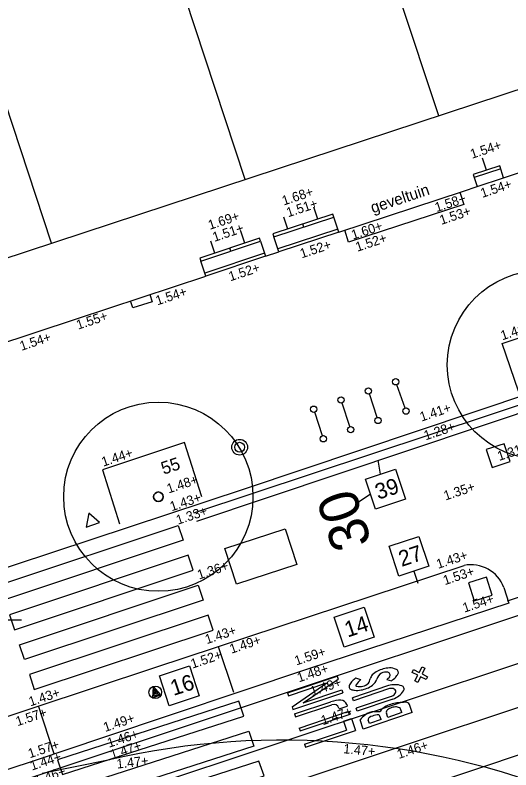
# Model space of a CAD drawing. Extents: x 122462 to 123306, y 485548 to 486417.
# Drawn here: x 122787.35 to 122803.07, y 486173.11 to 486197.06 of the extents above; entities that cross this region are included whole.
import ezdxf

# ---------------------------------------------------------------- set-up
doc = ezdxf.new("R2010")
doc.units = 0
for name, color, linetype in [('B meubilair trammast', 7, 'Continuous'), ('B-WE-AL-T25', 7, 'Continuous'), ('B-WE-AL-WERKGRENS-G', 7, 'Continuous'), ('B-WE-GR-BOOM_BOOMDIAMETER', 7, 'Continuous'), ('B-WE-OG-BEBOUWING_PORTIEK1-G', 7, 'Continuous'), ('B-WE-OG-BEBOUWING_TRAP-G', 7, 'Continuous'), ('B-WE-OG-HOOGTEPUNT-S', 7, 'Continuous'), ('B-WE-OG-TOPOGRAFIE_GEVELDETAIL-G', 7, 'Continuous'), ('B-WE-OG-TOPOKAART-G', 7, 'Continuous'), ('iba7-verkeersbord rood', 7, 'Continuous'), ('Level 4', 7, 'Continuous'), ('V markering 1-1 10 cm', 7, 'Continuous'), ('V markering figuratie', 7, 'Continuous'), ('V materiaalscheiding algemeen', 7, 'Continuous'), ('V meubilair fietsenrek', 7, 'Continuous'), ('V meubilair gele koker en bord', 7, 'Continuous'), ('V meubilair verkeersbord', 7, 'Continuous'), ('V meubilair vuilnisbak', 7, 'Continuous'), ('V opsluitband 100x200 mm', 7, 'Continuous'), ('V Rails', 7, 'Continuous'), ('V riool putdeksel', 7, 'Continuous'), ('V trottoirband 180-200x250 mm specie', 7, 'Continuous'), ('X-WE-AL-TEKENBLAD-S', 7, 'Continuous')]:
    doc.layers.add(name, color=color, linetype=linetype)

msp = doc.modelspace()

# ---------------------------------------------------------------- linework, layer by layer
at = {"layer": 'B meubilair trammast'}
msp.add_lwpolyline([(122789.595, 486180.815), (122790.022, 486180.956), (122789.686, 486181.256)], close=True, dxfattribs=at)
at = {"layer": 'B-WE-AL-WERKGRENS-G'}
msp.add_lwpolyline([(122857.632, 486078.279), (122830.484, 486160.606), (122900.937, 486183.81), (122887.855, 486222.555), (122665.445, 486149.273), (122678.196, 486110.449), (122807.072, 486152.895), (122835.324, 486068.154)], dxfattribs=at)
at = {"layer": 'B-WE-OG-BEBOUWING_PORTIEK1-G'}
for p, q in [((122796.943, 486190.583), (122796.817, 486190.963)), ((122795.993, 486190.27), (122795.868, 486190.65)), ((122796.499, 486190.332), (122796.468, 486190.427)), ((122794.625, 486189.819), (122794.5, 486190.198)), ((122793.675, 486189.505), (122793.55, 486189.885)), ((122794.181, 486189.567), (122794.15, 486189.662))]:
    msp.add_line(p, q, dxfattribs=at)
for points in [[(122795.55, 486190.018), (122797.449, 486190.645), (122797.418, 486190.74), (122795.518, 486190.113)], [(122793.232, 486189.254), (122795.131, 486189.88), (122795.1, 486189.975), (122793.2, 486189.348)]]:
    msp.add_lwpolyline(points, close=True, dxfattribs=at)
at = {"layer": 'B-WE-OG-BEBOUWING_TRAP-G'}
for points in [[(122797.574, 486190.265), (122795.675, 486189.638)], [(122797.606, 486190.17), (122795.706, 486189.543)], [(122795.256, 486189.5), (122793.357, 486188.874)], [(122795.288, 486189.405), (122793.389, 486188.779)]]:
    msp.add_lwpolyline(points, dxfattribs=at)
at = {"layer": 'B-WE-OG-TOPOGRAFIE_GEVELDETAIL-G'}
msp.add_line((122802.291, 486192.137), (122802.166, 486192.517), dxfattribs=at)
msp.add_lwpolyline([(122801.995, 486191.619), (122802.837, 486191.896), (122802.712, 486192.276), (122801.87, 486191.998)], close=True, dxfattribs=at)
msp.add_lwpolyline([(122802.743, 486192.181), (122801.901, 486191.904)], dxfattribs=at)
at = {"layer": 'B-WE-OG-TOPOKAART-G'}
for p, q in [((122797.606, 486190.17), (122797.449, 486190.645)), ((122793.389, 486188.779), (122793.232, 486189.254))]:
    msp.add_line(p, q, dxfattribs=at)
for points in [[(122802.837, 486191.896), (122806.557, 486193.124)], [(122797.606, 486190.17), (122801.563, 486191.476), (122801.995, 486191.619)], [(122795.131, 486189.88), (122795.288, 486189.405), (122795.706, 486189.543), (122795.55, 486190.018)], [(122785.346, 486186.125), (122789.289, 486187.426), (122793.389, 486188.779)]]:
    msp.add_lwpolyline(points, dxfattribs=at)
at = {"layer": 'iba7-verkeersbord rood'}
for centre, radius in [((122804.049, 486185.96), 3), ((122791.888, 486181.778), 3), ((122791.888, 486181.778), 0.15)]:
    msp.add_circle(centre, radius, dxfattribs=at)
for start, end in [(0, 180), (180, 0)]:
    msp.add_arc((122791.888, 486181.778), 0.15, start, end, dxfattribs=at)
at = {"layer": 'Level 4'}
for p, q in [((122800.777, 486193.863), (122797.737, 486203.09)), ((122794.639, 486191.841), (122791.192, 486202.302)), ((122788.501, 486189.818), (122785.054, 486200.279))]:
    msp.add_line(p, q, dxfattribs=at)
at = {"layer": 'V markering 1-1 10 cm'}
for points in [[(122820.303, 486190.322), (122804.286, 486185), (122793.007, 486181.252)], [(122820.386, 486190.104), (122804.368, 486184.77), (122793.094, 486180.995)]]:
    msp.add_lwpolyline(points, dxfattribs=at)
at = {"layer": 'V markering figuratie'}
for p, q in [((122712.845, 486143.511), (122860.885, 486192.728)), ((122795.98, 486175.553), (122797.56, 486176.083)), ((122797.56, 486176.083), (122797.591, 486175.992)), ((122798.309, 486175.974), (122798.148, 486176.024)), ((122796.012, 486175.459), (122797.234, 486175.869)), ((122796.127, 486175.117), (122797.234, 486175.869)), ((122796.481, 486175.238), (122797.591, 486175.992)), ((122799.185, 486175.785), (122798.047, 486175.403)), ((122799.13, 486175.982), (122799.278, 486175.939)), ((122795.98, 486175.553), (122796.012, 486175.459)), ((122796.157, 486175.025), (122797.737, 486175.555)), ((122796.481, 486175.238), (122797.706, 486175.649)), ((122797.706, 486175.649), (122797.737, 486175.555)), ((122799.216, 486175.69), (122798.079, 486175.308)), ((122798.079, 486175.308), (122798.047, 486175.403)), ((122799.297, 486175.453), (122798.159, 486175.072)), ((122799.328, 486175.36), (122798.191, 486174.978)), ((122796.127, 486175.117), (122796.157, 486175.025)), ((122796.204, 486174.886), (122797.361, 486175.274)), ((122796.235, 486174.792), (122797.392, 486175.181)), ((122797.615, 486175.07), (122797.622, 486175.049)), ((122797.622, 486175.049), (122797.878, 486175.135)), ((122797.861, 486175.185), (122797.878, 486175.135)), ((122798.191, 486174.978), (122798.159, 486175.072)), ((122799.935, 486174.93), (122799.85, 486175.184)), ((122796.204, 486174.886), (122796.235, 486174.792)), ((122796.354, 486174.44), (122797.933, 486174.97)), ((122796.385, 486174.346), (122797.965, 486174.876)), ((122797.933, 486174.97), (122797.965, 486174.876)), ((122799.935, 486174.93), (122798.381, 486174.409)), ((122799.165, 486174.779), (122799.118, 486174.915)), ((122799.612, 486174.929), (122799.165, 486174.779)), ((122799.612, 486174.929), (122799.571, 486175.051)), ((122797.755, 486174.654), (122798.011, 486174.74)), ((122797.755, 486174.654), (122797.85, 486174.371)), ((122798.011, 486174.74), (122798.137, 486174.363)), ((122798.381, 486174.409), (122798.283, 486174.7)), ((122798.581, 486174.584), (122798.545, 486174.692)), ((122798.95, 486174.707), (122798.581, 486174.584)), ((122798.95, 486174.707), (122798.912, 486174.818)), ((122796.354, 486174.44), (122796.385, 486174.346)), ((122796.526, 486173.927), (122797.85, 486174.371)), ((122796.557, 486173.833), (122798.137, 486174.363)), ((122796.526, 486173.927), (122796.557, 486173.833))]:
    msp.add_line(p, q, dxfattribs=at)
for points in [[(122792.673, 486180.395), (122787.006, 486178.506), (122786.848, 486178.98), (122792.515, 486180.869)], [(122796.278, 486179.632), (122794.371, 486179.006), (122793.999, 486180.136), (122795.907, 486180.762)], [(122787.323, 486177.557), (122792.99, 486179.446), (122792.831, 486179.921), (122787.164, 486178.032)], [(122793.306, 486178.498), (122787.639, 486176.609), (122787.481, 486177.083), (122793.148, 486178.972)], [(122787.955, 486175.66), (122793.622, 486177.549), (122793.464, 486178.023), (122787.797, 486176.134)], [(122800.25, 486176.381), (122800.339, 486176.336), (122800.249, 486176.157), (122800.427, 486176.067), (122800.382, 486175.978), (122800.204, 486176.068), (122800.113, 486175.889), (122800.024, 486175.935), (122800.114, 486176.113), (122799.936, 486176.203), (122799.981, 486176.293), (122800.16, 486176.202)], [(122788.851, 486172.962), (122794.597, 486174.813), (122794.436, 486175.287), (122788.69, 486173.436)], [(122794.918, 486173.866), (122789.172, 486172.015), (122789.012, 486172.488), (122794.758, 486174.339)], [(122789.494, 486171.068), (122795.24, 486172.919), (122795.079, 486173.392), (122789.333, 486171.541)]]:
    msp.add_lwpolyline(points, close=True, dxfattribs=at)
for centre, radius, start, end in [((122799.281, 486175.378), 0.974, 105.7088, 117.2175), ((122799.254, 486175.503), 0.846, 92.7722, 106.2036), ((122799.202, 486175.754), 0.595, 66.9883, 88.9869), ((122799.4, 486176.206), 0.101, 327.408, 69.7223), ((122798.531, 486175.465), 0.678, 124.405, 135.9831), ((122798.92, 486175.926), 0.322, 141.1952, 166.0199), ((122799.122, 486175.66), 0.651, 116.0926, 134.076), ((122799.166, 486175.881), 0.365, 124.346, 162.4962), ((122799.103, 486175.91), 0.307, 78.1602, 117.6453), ((122798.94, 486176.29), 0.362, 301.5906, 321.358), ((122799.142, 486176.117), 0.0964, 326.7844, 76.021), ((122798.797, 486176.63), 0.842, 304.8132, 317.0391), ((122799.145, 486176.332), 0.384, 314.1678, 332.0337), ((122798.032, 486175.757), 0.0987, 145.9999, 251.0729), ((122798.634, 486175.396), 0.8, 137.6166, 148.6856), ((122798.184, 486175.793), 0.0305, 146.646, 250.3833), ((122798.718, 486175.449), 0.666, 127.8663, 147.1353), ((122798.32, 486176.093), 0.327, 279.9995, 314.4525), ((122798.248, 486176.343), 0.692, 291.7137, 308.2006), ((122798.262, 486176.06), 0.35, 325.1158, 350.7379), ((122798.429, 486176.131), 0.413, 306.6578, 340.1843), ((122799.386, 486175.117), 0.698, 71.5011, 106.7457), ((122798.174, 486176.218), 0.581, 252.6238, 263.9155), ((122798.196, 486176.207), 0.573, 261.5616, 282.0156), ((122798.259, 486176.291), 0.534, 260.8073, 282.7699), ((122798.145, 486176.613), 0.981, 280.0069, 291.4687), ((122799.272, 486175.464), 0.233, 65.6586, 103.52), ((122799.205, 486175.668), 0.233, 293.1652, 331.0266), ((122799.087, 486176.014), 0.698, 290.22, 325.4646), ((122799.34, 486175.599), 0.0816, 326.8261, 70.6026), ((122799.57, 486175.677), 0.109, 327.5338, 70.0318), ((122797.652, 486174.406), 0.916, 88.5105, 108.5511), ((122797.671, 486175.121), 0.201, 18.5511, 88.5091), ((122797.448, 486175.014), 0.176, 18.5511, 108.5511), ((122799.278, 486174.736), 0.428, 112.9608, 147.3345), ((122799.621, 486174.1), 1.15, 106.0457, 116.3281), ((122799.464, 486174.611), 0.51, 110.3608, 128.0203), ((122799.423, 486174.663), 0.448, 87.5416, 107.6526), ((122799.686, 486173.623), 1.628, 96.3398, 103.6073), ((122799.432, 486174.912), 0.199, 48.7305, 87.258), ((122799.79, 486172.971), 2.287, 91.8384, 97.1266), ((122799.546, 486175.042), 0.0256, 18.8162, 48.7305), ((122799.733, 486175.128), 0.13, 25.5905, 97.1302), ((122799.291, 486173.779), 1.366, 128.1207, 137.585), ((122798.756, 486174.468), 0.493, 92.3332, 128.686), ((122798.913, 486174.168), 0.695, 101.5077, 118.5904), ((122798.745, 486177.331), 2.37, 269.7882, 274.1743), ((122798.867, 486174.382), 0.476, 88.6116, 101.2363), ((122798.848, 486174.798), 0.0675, 17.2951, 63.1089), ((122799.198, 486174.944), 0.0849, 124.7198, 198.9477), ((122798.611, 486174.716), 0.0697, 115.6203, 199.8544)]:
    msp.add_arc(centre, radius, start, end, dxfattribs=at)
at = {"layer": 'V materiaalscheiding algemeen'}
for points in [[(122802.962, 486178.476), (122818.617, 486183.717)], [(122793.267, 486181.77), (122792.716, 486183.498), (122790.114, 486182.629), (122790.652, 486180.921)]]:
    msp.add_lwpolyline(points, dxfattribs=at)
at = {"layer": 'V meubilair fietsenrek'}
for p, q in [((122799.71, 486184.588), (122799.448, 486185.33)), ((122798.823, 486184.291), (122798.579, 486185.039)), ((122797.956, 486184.001), (122797.712, 486184.749)), ((122797.089, 486183.711), (122796.845, 486184.459))]:
    msp.add_line(p, q, dxfattribs=at)
for centre in [(122799.415, 486185.424), (122798.548, 486185.134), (122797.681, 486184.844), (122796.814, 486184.554), (122799.743, 486184.494), (122798.854, 486184.196), (122797.987, 486183.906), (122797.12, 486183.616)]:
    msp.add_circle(centre, 0.1, dxfattribs=at)
at = {"layer": 'V meubilair gele koker en bord'}
msp.add_lwpolyline([(122802.474, 486178.656), (122802.291, 486179.227), (122801.72, 486179.044), (122801.903, 486178.473)], close=True, dxfattribs=at)
at = {"layer": 'V meubilair verkeersbord'}
msp.add_lwpolyline([(122791.953, 486175.482), (122791.714, 486175.402), (122791.732, 486175.748), (122791.931, 486175.514), (122791.755, 486175.456), (122791.759, 486175.668), (122791.863, 486175.534), (122791.798, 486175.512), (122791.797, 486175.554), (122791.782, 486175.602)], dxfattribs=at)
msp.add_circle((122791.791, 486175.573), 0.2, dxfattribs=at)
at = {"layer": 'V meubilair vuilnisbak'}
for radius in [0.25, 0.156]:
    msp.add_circle((122794.466, 486183.348), radius, dxfattribs=at)
at = {"layer": 'V opsluitband 100x200 mm'}
for points in [[(122801.449, 486191.437), (122801.575, 486191.052), (122797.922, 486189.855), (122797.798, 486190.238)], [(122791.615, 486188.192), (122791.69, 486187.964), (122791.083, 486187.765), (122791.007, 486187.995)], [(122803.306, 486185.122), (122802.789, 486186.643), (122804.788, 486187.304), (122805.271, 486185.801)]]:
    msp.add_lwpolyline(points, dxfattribs=at)
at = {"layer": 'V Rails'}
for p, q in [((122714.919, 486148.627), (122859.557, 486196.72)), ((122715.373, 486147.26), (122860.011, 486195.354)), ((122712.39, 486144.878), (122860.43, 486194.095)), ((122790.351, 486173.434), (122788.203, 486172.994))]:
    msp.add_line(p, q, dxfattribs=at)
msp.add_arc((122795.822, 486149.654), 24.402, 66.5251, 103.0007, dxfattribs=at)
at = {"layer": 'V riool putdeksel'}
msp.add_lwpolyline([(122802.473, 486182.702), (122803.043, 486182.89), (122802.855, 486183.46), (122802.285, 486183.272)], close=True, dxfattribs=at)
at = {"layer": 'V trottoirband 180-200x250 mm specie'}
for points in [[(122833.081, 486194.781), (122818.107, 486189.829), (122805.552, 486185.683), (122794.641, 486182.031), (122786.085, 486179.205)], [(122764.995, 486167.464), (122774.458, 486170.57), (122782.134, 486173.165), (122791.772, 486176.363), (122801.583, 486179.598)], [(122802.843, 486178.897), (122803.005, 486178.403), (122796.653, 486176.321), (122790.145, 486174.137), (122787.981, 486173.414), (122783.643, 486171.985), (122782.562, 486171.633), (122774.188, 486168.85), (122765.631, 486166.001), (122757.287, 486163.217), (122748.482, 486160.287), (122740.076, 486157.459), (122731.818, 486154.747)], [(122794.278, 486175.565), (122793.798, 486177.017)], [(122788.088, 486175.127), (122788.579, 486173.63)]]:
    msp.add_lwpolyline(points, dxfattribs=at)
msp.add_arc((122801.804, 486178.512), 1.108, 20.3372, 101.4841, dxfattribs=at)
at = {"layer": 'X-WE-AL-TEKENBLAD-S'}
for p, q in [((122798.935, 486182.494), (122798.858, 486182.939)), ((122798.617, 486181.862), (122798.197, 486181.569)), ((122799.99, 486179.415), (122800.114, 486179.04)), ((122786.188, 486177.867), (122787.545, 486177.871)), ((122787.545, 486177.871), (122787.545, 486177.871))]:
    msp.add_line(p, q, dxfattribs=at)
for points in [[(122798.46, 486182.337), (122799.41, 486182.651), (122799.723, 486181.701), (122798.773, 486181.388)], [(122799.202, 486180.208), (122800.152, 486180.521), (122800.465, 486179.571), (122799.516, 486179.258)], [(122797.468, 486177.96), (122798.417, 486178.273), (122798.731, 486177.324), (122797.781, 486177.01)], [(122791.922, 486176.098), (122792.872, 486176.411), (122793.185, 486175.461), (122792.235, 486175.148)]]:
    msp.add_lwpolyline(points, close=True, dxfattribs=at)

# ---------------------------------------------------------------- texts
at = {"layer": 'B-WE-AL-T25'}
msp.add_text('geveltuin', height=0.36, rotation=18.3134, dxfattribs=at).set_placement((122798.688, 486190.767))
at = {"layer": 'B-WE-GR-BOOM_BOOMDIAMETER'}
msp.add_text('55', height=0.4, rotation=18.7219, dxfattribs=at).set_placement((122792.054, 486182.474))
at = {"layer": 'B-WE-OG-HOOGTEPUNT-S'}
for s, rotation, p in [('1.54+', 18.2611, (122801.833, 486192.496)), ('1.54+', 18.2611, (122802.16, 486191.257)), ('1.68+', 18.2611, (122795.866, 486191.015)), ('1.51+', 18.2611, (122796.005, 486190.641)), ('1.58+', 18.2611, (122800.712, 486190.804)), ('1.53+', 18.2611, (122800.861, 486190.401)), ('1.69+', 18.2611, (122793.522, 486190.243)), ('1.51+', 18.2611, (122793.663, 486189.862)), ('1.60+', 18.2611, (122798.062, 486189.931)), ('1.52+', 18.2611, (122798.197, 486189.548)), ('1.52+', 18.2611, (122796.434, 486189.338)), ('1.52+', 18.2611, (122794.173, 486188.61)), ('1.54+', 18.2611, (122791.858, 486187.847)), ('1.55+', 18.2611, (122789.344, 486187.076)), ('1.46+', 18.2498, (122802.797, 486186.738)), ('1.54+', 18.2611, (122787.549, 486186.404)), ('1.41+', 18.5058, (122800.234, 486184.159)), ('1.28+', 18.5058, (122800.365, 486183.565)), ('1.44+', 18.2498, (122790.142, 486182.731)), ('1.31+', 18.2498, (122802.694, 486182.912)), ('1.48+', 18.2498, (122792.213, 486181.88)), ('1.35+', 18.2498, (122800.993, 486181.658)), ('1.43+', 18.2498, (122792.311, 486181.315)), ('1.33+', 18.2498, (122792.508, 486180.888)), ('1.43+', 18.3717, (122800.76, 486179.487)), ('1.36+', 18.2498, (122793.178, 486179.148)), ('1.53+', 18.3717, (122800.973, 486178.971)), ('1.54+', 18.3717, (122801.593, 486178.1)), ('1.43+', 18.405, (122793.426, 486177.099)), ('1.49+', 18.405, (122794.204, 486176.795)), ('1.52+', 18.405, (122792.97, 486176.324)), ('1.59+', 18.5511, (122796.263, 486176.422)), ('1.48+', 18.5511, (122796.345, 486175.886)), ('1.49+', 18.5511, (122796.76, 486175.45)), ('1.43+', 18.3786, (122787.833, 486175.124)), ('1.57+', 18.3786, (122787.421, 486174.496)), ('1.49+', 18.3786, (122790.201, 486174.313)), ('1.47+', 18.5511, (122797.102, 486174.525)), ('1.46+', 18.3786, (122790.324, 486173.812)), ('1.57+', 18.3786, (122787.813, 486173.478)), ('1.47+', 18.3786, (122790.417, 486173.441)), ('1.47+', 354.697, (122797.744, 486173.641)), ('1.46+', 18.3717, (122799.512, 486173.456)), ('1.44+', 18.3786, (122787.878, 486173.088)), ('1.47+', 6.4053, (122790.578, 486173.151)), ('1.46+', 18.3414, (122788.02, 486172.629))]:
    msp.add_text(s, height=0.3, rotation=rotation, dxfattribs=at).set_placement(p)
at = {"layer": 'V markering figuratie'}
msp.add_text('30', height=1.26, rotation=108.2384, dxfattribs=at).set_placement((122798.665, 486180.326))
at = {"layer": 'X-WE-AL-TEKENBLAD-S'}
for s, p in [('39', (122798.858, 486181.679)), ('27', (122799.601, 486179.55)), ('14', (122797.89, 486177.31)), ('16', (122792.368, 486175.455))]:
    msp.add_text(s, height=0.5, rotation=18.2603, dxfattribs=at).set_placement(p)

doc.saveas('drawing.dxf')
